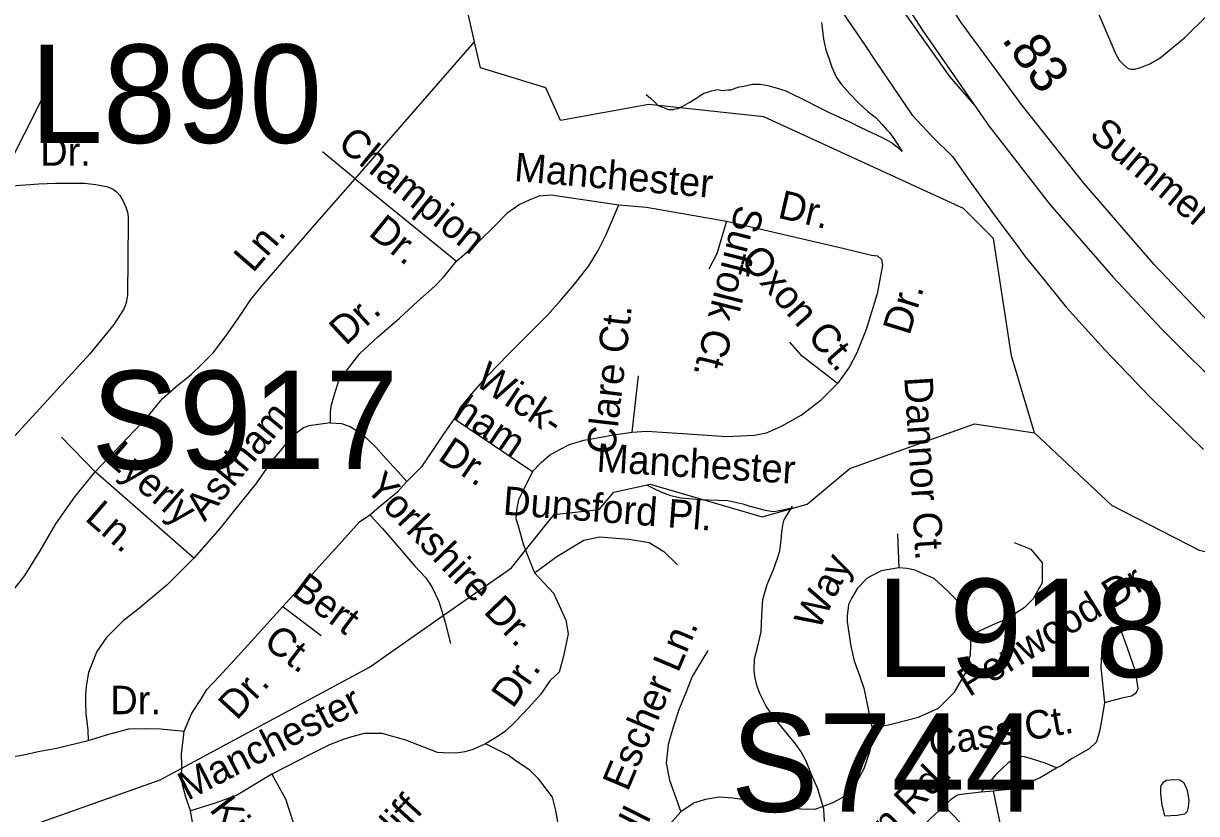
# Model space of a CAD drawing. Extents: x 2001466 to 2224147, y 644118 to 847247.
# Drawn here: x 2072158 to 2076073, y 735142 to 737778 of the extents above; entities that cross this region are included whole.
import ezdxf

# ---------------------------------------------------------------- set-up
doc = ezdxf.new("R2010")
doc.units = 0
for name, color, linetype in [('Exist Boundary Political City Limit New', 7, 'Continuous'), ('Exist Hydrographic Creek Single Shore', 7, 'Continuous'), ('Exist Hydrographic Misc Water Feature', 7, 'Continuous'), ('Exist Road Non-System Type 51', 7, 'Continuous'), ('Exist Road Non-System Type 51 Label', 7, 'Continuous'), ('Exist Road Primary Interstate Divided Center Attributed', 7, 'Continuous'), ('Exist Road Primary Interstate Mileage Hundredths English Label', 7, 'Continuous'), ('Exist Road Primary Interstate Ramp 1 Lane Attributed', 7, 'Continuous'), ('Exist Road Primary Interstate Structure Cantilever Sign Number Label', 7, 'Continuous'), ('Exist Road Primary Interstate Structure Ovrhead Sign Number Label', 7, 'Continuous'), ('Map Preparation Boundary City Limit Buffer Line', 7, 'Continuous')]:
    doc.layers.add(name, color=color, linetype=linetype)

msp = doc.modelspace()

# ---------------------------------------------------------------- linework, layer by layer
at = {"layer": 'Exist Boundary Political City Limit New'}
msp.add_lwpolyline([(2074878.1, 737835.3), (2074967.4, 737704.4), (2075000, 737656), (2075105, 737500), (2075123.6, 737472.5), (2075192.6, 737399.4), (2075258.4, 737333.9), (2075321.2, 737245.2), (2075401.6, 737135.5), (2075476.4, 737033.9), (2075500.2, 737001.6), (2075550.1, 736940.2), (2075638.5, 736831.4), (2075767.1, 736689), (2075918.8, 736531.8), (2076096.2, 736356.3)], dxfattribs=at)
msp.add_lwpolyline([(2074878.1, 737835.3), (2074967.4, 737704.4), (2075000, 737656), (2075105, 737500), (2075123.6, 737472.5), (2075192.6, 737399.4), (2075258.4, 737333.9), (2075321.2, 737245.2), (2075401.6, 737135.5), (2075476.4, 737033.9), (2075500.2, 737001.6), (2075550.1, 736940.2), (2075638.5, 736831.4), (2075767.1, 736689), (2075918.8, 736531.8), (2076096.2, 736356.3)], dxfattribs=at)
at = {"layer": 'Exist Hydrographic Creek Single Shore'}
msp.add_lwpolyline([(2076677.2, 735982.8), (2076490.9, 735955.9), (2076308, 735962.9), (2076083, 736020), (2075790.8, 736170.3), (2075531.9, 736411.8)], dxfattribs=at)
at = {"layer": 'Exist Hydrographic Misc Water Feature'}
for points in [[(2073663.7, 737717.4), (2073633.9, 737845), (2073442, 738035.9), (2073357.9, 738211.5), (2073373.9, 738578.7), (2073331.9, 738819.1), (2073207, 739061.1), (2073147.9, 739219.8), (2072723.1, 739602.5), (2072204.9, 740016.6), (2072038, 740400.7), (2071821, 740598.7)], [(2074821.4, 737782), (2074823.6, 737764.2), (2074827.9, 737726.2), (2074835.9, 737690.1), (2074846, 737662.2), (2074856, 737632.3), (2074872, 737598.2), (2074888.4, 737574.2), (2074914.4, 737544.4), (2074946, 737512.8), (2074976.4, 737484.7), (2075004.5, 737462.5), (2075022.5, 737442.8), (2075038.5, 737424.9), (2075048.8, 737414.9), (2075062.9, 737394.9), (2075080.7, 737367), (2075090.8, 737350.9)], [(2074244.9, 737507.7), (2073950.9, 737454.7), (2073900.9, 737563.9), (2073683.9, 737630.7), (2073663.7, 737717.4)], [(2074236.7, 737541.2), (2074250.5, 737529.3), (2074264.8, 737515.9), (2074276.7, 737505.1), (2074290.9, 737498.5), (2074311, 737491.4), (2074324.9, 737491.3), (2074334.6, 737493.1), (2074342.6, 737494.7), (2074358.8, 737502.8), (2074382.5, 737515.9), (2074402.6, 737528.2), (2074412.5, 737534.1), (2074426.4, 737544.1), (2074444.5, 737550.2), (2074454.3, 737553.6), (2074474.6, 737557.5), (2074490.2, 737554.7), (2074508.4, 737556.4), (2074520.3, 737556.6), (2074530.4, 737560.8), (2074546.4, 737567.3), (2074562, 737569.4), (2074590.1, 737575.3), (2074618.1, 737575.5), (2074642.3, 737571.8), (2074670.2, 737563.5), (2074702.6, 737553.7), (2074774.4, 737518.1), (2074804.5, 737502.2), (2074844.5, 737482.3), (2074910.5, 737452.4), (2074952.4, 737430.7), (2074988.9, 737414.6), (2075026.6, 737396.7), (2075054.7, 737381.1), (2075075, 737365.1), (2075090.8, 737350.9)], [(2075531.9, 736411.8), (2075456, 736669.3), (2075395.9, 737060.9), (2075295.8, 737161.4), (2074629, 737467), (2074244.9, 737507.7)], [(2074249.1, 736241.2), (2074623.9, 736131.8), (2074774, 736174.7), (2074915.9, 736293.2), (2075331.9, 736442.2), (2075531.9, 736411.8)], [(2073833.9, 736020.7), (2073929, 736139.5), (2074078.9, 736156.1), (2074128.9, 736214.1), (2074249.1, 736241.2)], [(2074239.2, 736237.5), (2074259.3, 736227.6), (2074285.3, 736215.9), (2074317.3, 736203.3), (2074353, 736195.9), (2074391.2, 736192.5), (2074412.9, 736189.7), (2074508.9, 736186.5), (2074558.9, 736175.6), (2074582.5, 736167.6), (2074628.6, 736155.7), (2074646.6, 736151.8), (2074662.4, 736149.8), (2074686.4, 736153.8), (2074721.3, 736162.5), (2074724.6, 736168)], [(2074832, 735114.8), (2074829.8, 735156.6), (2074809.7, 735224.5), (2074787.3, 735274.6), (2074771.3, 735314.3), (2074753.3, 735348.3), (2074735, 735374.1), (2074699.1, 735418.2), (2074664.9, 735460.3), (2074636.6, 735499.8), (2074616.5, 735539.8), (2074606.9, 735566), (2074598.5, 735599.7), (2074596.6, 735621.9), (2074598.3, 735657.7), (2074608.1, 735696), (2074620, 735747.7), (2074621.8, 735803.9), (2074625.3, 735856.1), (2074639.7, 735905.8), (2074661.6, 735956), (2074675.1, 735994.1), (2074682.9, 736018.1), (2074686.8, 736054), (2074688.9, 736082.1), (2074692.6, 736104.3), (2074696.9, 736121.9), (2074712.7, 736147.8), (2074721.3, 736162.5), (2074724.6, 736168)], [(2073558.6, 735802.2), (2073786.9, 735961.9), (2073833.9, 736020.7)], [(2072686.4, 735293.2), (2073313, 735630.4), (2073558.6, 735802.2)], [(2071533.1, 735279), (2071572.9, 735200.1), (2071673, 735093), (2071814.9, 735018), (2071973, 735027.9), (2072614, 735254.3), (2072686.4, 735293.2)]]:
    msp.add_lwpolyline(points, dxfattribs=at)
at = {"layer": 'Exist Road Non-System Type 51'}
for p, q in [((2073264.6, 737259.6), (2073663.7, 737717.4)), ((2072071.2, 737233), (2072251.8, 737589.2)), ((2073264.6, 737259.6), (2073156.5, 737349.8)), ((2073264.6, 737259.6), (2073603, 736984.6)), ((2074189.4, 736414.6), (2074211.2, 736602.2)), ((2073596.3, 736458.7), (2073856.7, 736283.4)), ((2072397.2, 736281.6), (2072284.4, 736398.2)), ((2072726.7, 735994.5), (2072397.2, 736281.6)), ((2075075.1, 736075.1), (2075079.4, 735962.2)), ((2073833.9, 736020.7), (2073863.1, 735944.6)), ((2073023.4, 735832.4), (2073151.5, 735735.8)), ((2075354.8, 735214.8), (2075394.8, 735218)), ((2075394.8, 735218), (2075426.4, 735062.1)), ((2075347.9, 735046.6), (2075230.7, 735168.1))]:
    msp.add_line(p, q, dxfattribs=at)
for points in [[(2076050.8, 738253.2), (2075707.8, 738078.9), (2075692.1, 738068.4), (2075681.6, 738058), (2075675.1, 738050.1), (2075668.5, 738037), (2075664.6, 738025.2), (2075665.9, 738012.1), (2075668.5, 738001.6), (2075676.4, 737975.4), (2075803.4, 737675.4), (2075815.2, 737655.7), (2075828.3, 737642.6), (2075841.4, 737630.8), (2075853.2, 737625.6), (2075867.6, 737625.6), (2075889.9, 737632.1), (2075917.4, 737643.9), (2075951.5, 737663.6), (2076032.7, 737730.4), (2076110, 737806.4), (2076166.3, 737888.9), (2076210.8, 737959.7), (2076251.7, 738038.8)], [(2072071.2, 737233), (2072209.2, 737243), (2072264.4, 737245.5), (2072362.2, 737245.5), (2072399.8, 737240.5), (2072439.9, 737233), (2072457.4, 737225.9), (2072467.5, 737217.9), (2072480, 737204.6), (2072490.1, 737187.8), (2072499.6, 737165), (2072504.8, 737148.6), (2072507.8, 737132.6), (2072507.6, 737117.6), (2072505.1, 736871.8), (2072502.2, 736851.9), (2072498.4, 736839.9), (2072492, 736824.4), (2072460, 736773.9), (2072379.7, 736676.1), (2071579.7, 735803.1)], [(2072397.2, 736281.6), (2072572.4, 736465.7), (2072621.6, 736526.7), (2072666.4, 736565.8), (2072717.2, 736606.7), (2072751.9, 736640), (2072790.7, 736679.2), (2072835.9, 736738.3), (2072875.1, 736793.5), (2072916.4, 736856.7), (2072951.3, 736900), (2073041.4, 737004.1), (2073137.6, 737114.2), (2073264.6, 737259.6)], [(2073603, 736984.6), (2073672.3, 737045.2), (2073735.5, 737107.9), (2073774.3, 737147.1), (2073812.9, 737174.3), (2073847.2, 737189.6), (2073879.5, 737203), (2073919.6, 737206.2), (2074144.9, 737173.6)], [(2073596.3, 736458.7), (2073617, 736496.3), (2073660.1, 736549.4), (2073709.2, 736604.4), (2073776.7, 736675.1), (2073844.1, 736741.7), (2073907.3, 736804.4), (2073950.3, 736853.5), (2073997.5, 736908.6), (2074044.7, 736969.6), (2074075.8, 737021), (2074102.9, 737074.4), (2074144.9, 737173.6)], [(2074144.9, 737173.6), (2074236.9, 737165.7), (2074504.5, 737118.8)], [(2074504.5, 737118.8), (2074472.2, 737009.4), (2074445.2, 736958)], [(2074504.5, 737118.8), (2074892.6, 737028.8), (2074988.1, 737004.8), (2075008.1, 737002.4), (2075021.8, 736990.2), (2075025.5, 736972.1), (2075007.5, 736876.5), (2074971.1, 736757.2), (2074939.5, 736679.8), (2074914.5, 736632.4), (2074875.4, 736577.2)], [(2073183, 736445.4), (2073183, 736479.6), (2073185.4, 736500.9), (2073194.8, 736537.4), (2073210.9, 736586.6), (2073247.8, 736633.9), (2073280.7, 736677.2), (2073339.8, 736732), (2073413.1, 736794.5), (2073474.3, 736851.3), (2073531.3, 736902.1), (2073559.9, 736931.5), (2073603, 736984.6)], [(2074875.4, 736577.2), (2074757.2, 736667.6), (2074716.2, 736714.4)], [(2074189.4, 736414.6), (2074238.8, 736417.4), (2074373.7, 736408.6), (2074504, 736400.5), (2074597.8, 736404.8), (2074638, 736412), (2074688.5, 736435), (2074753.2, 736471.7), (2074820.3, 736522.3), (2074875.4, 736577.2)], [(2073438, 736250), (2073489, 736300.9), (2073520, 736346.3), (2073557.1, 736403.5), (2073596.3, 736458.7)], [(2073183, 736445.4), (2073109.9, 736436), (2073092.3, 736428.9), (2073053.4, 736400.6), (2073020.3, 736359.3), (2072987.3, 736319.2), (2072933.8, 736242.3), (2072862, 736153.7), (2072814.8, 736094.7), (2072726.7, 735994.5)], [(2073183, 736445.4), (2073219.6, 736443.1), (2073247.9, 736433.6), (2073279.3, 736413.2), (2073301, 736396.8), (2073334.3, 736364.1), (2073359.7, 736335.6), (2073379.3, 736313.2), (2073408.6, 736282.6), (2073438, 736250)], [(2073856.7, 736283.4), (2073885.3, 736312.8), (2073913.8, 736338.2), (2073946.2, 736355.6), (2073980.5, 736372.9), (2074028.8, 736387.9), (2074079, 736396.9), (2074127.2, 736405.9), (2074189.4, 736414.6)], [(2071713.8, 735434.9), (2071744.5, 735480.3), (2071769.4, 735519.8), (2071778.3, 735546.4), (2071791.2, 735575.5), (2071813.8, 735614.4), (2071839.7, 735649.9), (2071881.7, 735695.2), (2071949.6, 735743.7), (2072023.9, 735805.2), (2072059.5, 735831.1), (2072126.6, 735890.5), (2072162.2, 735936.4), (2072213.9, 736018.7), (2072265.6, 736108.6), (2072329.5, 736198.9), (2072397.2, 736281.6)], [(2073856.7, 736283.4), (2073827.4, 736222), (2073810.7, 736188.3), (2073804.2, 736160.5), (2073801.5, 736126.5), (2073810.8, 736094.3), (2073825.7, 736042), (2073833.9, 736020.7)], [(2073313.7, 736138.5), (2073351.9, 736170.7), (2073407.3, 736216.6), (2073438, 736250)], [(2073023.4, 735832.4), (2073221.9, 736050.4), (2073279.2, 736115.2), (2073313.7, 736138.5)], [(2073313.7, 736138.5), (2073354.8, 736093.7), (2073411.4, 736028.5), (2073464.2, 735967.4), (2073501.4, 735928.7), (2073520.8, 735898.3), (2073543.8, 735849.8), (2073558.6, 735802.2)], [(2073863.1, 735944.6), (2073900.6, 735971.3), (2073934.5, 735997.7), (2073983.3, 736027.8), (2074028.4, 736054.1), (2074081, 736065.4), (2074178.8, 736057.8), (2074246.4, 736046.6), (2074295.3, 736016.5), (2074340.4, 735971.3)], [(2075464.2, 736046.6), (2075520.6, 736024), (2075558.2, 735978.9), (2075558.2, 735911.2), (2075528.1, 735858.5), (2075498, 735828.4), (2075469.7, 735811), (2075447.3, 735793.5), (2075400.9, 735774.4), (2075321.4, 735738.2)], [(2072726.7, 735994.5), (2072637.7, 735905.5), (2072540, 735822.8), (2072491.2, 735785.2), (2072434.8, 735728.8), (2072402.7, 735683.1), (2072374.6, 735612.2), (2072367.1, 735567.1), (2072365.5, 735538.6), (2072365.5, 735511.5), (2072366.5, 735475.4), (2072370, 735447.9), (2072372.7, 735420.2), (2072374.3, 735385.7)], [(2075079.4, 735962.2), (2075020.8, 735951.4), (2074974.1, 735927.1), (2074941.4, 735893.8), (2074922.7, 735862.2), (2074911.7, 735839.7), (2074906.8, 735800.7), (2074906.8, 735781.4), (2074919.2, 735700.6), (2074930.5, 735651.7), (2074948, 735602), (2074963.1, 735560.7), (2074990.6, 735426.1)], [(2075321.4, 735738.2), (2075298.8, 735802.1), (2075272.5, 735854.8), (2075242.5, 735884.9), (2075197.3, 735926.2), (2075163.5, 735940.7), (2075133.7, 735953.6), (2075107.1, 735960.1), (2075079.4, 735962.2)], [(2073863.1, 735944.6), (2073926.9, 735877.3), (2073945.7, 735836), (2073968.3, 735787.1), (2073975.8, 735742), (2073960.8, 735666.7), (2073945.7, 735614.1), (2073916.4, 735586.2), (2073883.4, 735538.8), (2073844.6, 735495.6), (2073801.6, 735450.5), (2073767, 735417.2), (2073742.6, 735399.7), (2073700.1, 735374.6)], [(2072694.1, 735416.7), (2072720.4, 735476.8), (2072750.5, 735522), (2072769.7, 735555.6), (2072810.6, 735598.8), (2072886.3, 735681.2), (2073023.4, 735832.4)], [(2073558.6, 735802.2), (2073564.4, 735783.4), (2073582.9, 735709)], [(2075765.6, 735512.9), (2075829.9, 735529.6), (2075856, 735535.1), (2075872.2, 735544.8), (2075878.5, 735558.6), (2075869.7, 735616.8), (2075841.3, 735697.4), (2075824.3, 735745.7), (2075808.7, 735762.1), (2075790.7, 735762.4), (2075776.4, 735750.7), (2075764.1, 735733), (2075757.3, 735697.1), (2075753.9, 735629.2), (2075765.6, 735512.9)], [(2074990.6, 735426.1), (2075058.3, 735441.1), (2075144.7, 735463.7), (2075212.4, 735493.8), (2075265, 735546.4), (2075302.6, 735610.3), (2075318.7, 735671.3), (2075321.4, 735738.2)], [(2074441.9, 735685.5), (2074389.3, 735599.1), (2074370.3, 735547.5), (2074345.1, 735488), (2074325.9, 735430.4), (2074309.6, 735372.8), (2074302.8, 735309.5), (2074314.1, 735253.1), (2074351.7, 735147.8)], [(2075765.6, 735512.9), (2075758.6, 735465.1), (2075749.6, 735415.3), (2075738.9, 735381.5), (2075714.4, 735358), (2075657.7, 735325.2), (2075619.2, 735299.9), (2075605.8, 735294.3)], [(2071713.8, 735434.9), (2071784.4, 735395.7), (2071891.8, 735363.5), (2071967.3, 735340), (2072027.1, 735328.8), (2072063.1, 735328), (2072105.1, 735329.2), (2072159.3, 735338.1), (2072207.5, 735349.1), (2072267.7, 735359.9), (2072374.3, 735385.7)], [(2072374.3, 735385.7), (2072443.1, 735407.2), (2072509.9, 735424.2), (2072562.1, 735425.3), (2072615.2, 735424.2), (2072694.1, 735416.7)], [(2072686.4, 735293.2), (2072686.6, 735303.3), (2072685.7, 735340.5), (2072694.1, 735416.7)], [(2073700.1, 735374.6), (2073657.7, 735355.4), (2073631.5, 735348), (2073609.5, 735344.4), (2073577.4, 735343.1), (2073539.5, 735345.9), (2073434.6, 735386.6), (2073355.6, 735409.1), (2073295.5, 735409.1), (2073254.2, 735397.9), (2073227.8, 735390.3), (2073179, 735371.5), (2073118.8, 735341.5), (2072987.3, 735273.8)], [(2074990.6, 735426.1), (2074983.1, 735350.9), (2074962.4, 735291.3), (2074934.2, 735238), (2074926.7, 735230.5), (2074899.6, 735202.9), (2074892.1, 735195.4), (2074859.1, 735177.9), (2074798.9, 735155.3), (2074752.2, 735156), (2074663.6, 735166.6), (2074584.7, 735185.4), (2074524.6, 735192.9), (2074479.5, 735196.7), (2074434.4, 735189.2), (2074396.8, 735177.9), (2074351.7, 735147.8)], [(2073705.2, 734843.2), (2073754, 734888.3), (2073896, 734978.5), (2073920.1, 735006.4), (2073941.3, 735043.6), (2073942, 735113.9), (2073934.5, 735151.6), (2073923.2, 735196.7), (2073878.1, 735256.8), (2073848, 735286.9), (2073802.9, 735316.5), (2073775.3, 735337), (2073700.1, 735374.6)], [(2075605.8, 735294.3), (2075568, 735309.9), (2075522.1, 735324.4), (2075494.6, 735332.2), (2075472.3, 735328.3), (2075444.8, 735311.3), (2075402.9, 735272), (2075354.8, 735214.8)], [(2072715.5, 735150.7), (2072700.4, 735197), (2072689.3, 735239.2), (2072685.9, 735271.3), (2072686.4, 735293.2)], [(2075394.8, 735218), (2075413.4, 735219.5), (2075447.4, 735223.5), (2075473.6, 735230), (2075510.3, 735243.1), (2075549.6, 735261.5), (2075605.8, 735294.3)], [(2072987.3, 735273.8), (2072868.5, 735201.6), (2072798, 735177), (2072715.5, 735150.7)], [(2072987.3, 735273.8), (2073032.4, 735191), (2073059.2, 735108.7), (2073086.1, 734985.1), (2073115.1, 734946.2), (2073163.9, 734882.7), (2073190.3, 734852.6), (2073227.8, 734815)], [(2075966.8, 735134.4), (2076008.8, 735137), (2076033.7, 735140.9), (2076042.8, 735150.1), (2076046.8, 735163.2), (2076048.1, 735185.5), (2076044.1, 735214.3), (2076038.9, 735230), (2076031, 735244.4), (2076017.9, 735253.6), (2075997, 735254.9), (2075972.1, 735252.3), (2075960.3, 735244.4), (2075953.7, 735235.3), (2075952.4, 735226.1), (2075952.4, 735206.4), (2075957.7, 735171.1), (2075966.8, 735134.4)], [(2075230.7, 735168.1), (2075255, 735191.4), (2075275.8, 735203.8), (2075296.8, 735207.7), (2075354.8, 735214.8)], [(2075230.7, 735168.1), (2075183.6, 735122.9), (2075150.1, 735089.4)], [(2072598.3, 734803.1), (2072643.4, 734852.2), (2072688.6, 734915.2), (2072711.5, 734956.8), (2072728.2, 734990.4), (2072736.7, 735014.3), (2072733.3, 735046.3), (2072728, 735080.4), (2072715.5, 735150.7)], [(2074351.7, 735147.8), (2074295.3, 735083.9), (2074235.8, 734982.9)]]:
    msp.add_lwpolyline(points, dxfattribs=at)
at = {"layer": 'Exist Road Primary Interstate Divided Center Attributed'}
for points in [[(2076912.3, 736048.1), (2076675.8, 736262.9), (2076394.5, 736513.8), (2076215.2, 736683.1), (2076096.8, 736800.1), (2075931.7, 736974.4), (2075697.1, 737245.2), (2075492.2, 737503.2), (2075287.4, 737781.7), (2075045, 738160.2), (2074863.6, 738474.9), (2074730.1, 738746.6), (2074690.8, 738835), (2074610.9, 739041.2)], [(2074502.5, 739013.7), (2074554.7, 738866.3), (2074592.8, 738759.8), (2074667.2, 738595.4), (2074815.4, 738313.3), (2074979.8, 738034), (2075157.7, 737757.6)], [(2075157.7, 737757.6), (2075380.2, 737436.6), (2075584.4, 737172.9), (2075793.4, 736933.3), (2075956.5, 736759.7), (2076182.6, 736534.3), (2076463.2, 736274.9), (2076701.7, 736064.2), (2076873.8, 735899.9)]]:
    msp.add_lwpolyline(points, dxfattribs=at)
at = {"layer": 'Exist Road Primary Interstate Ramp 1 Lane Attributed'}
msp.add_lwpolyline([(2074018.5, 738666.5), (2074062.8, 738591.1), (2074099.1, 738532.9), (2074139.8, 738482.4), (2074178.4, 738442.4), (2074216.3, 738409.5), (2074262.9, 738381.8), (2074387.4, 738320.5), (2074499.8, 738278.9), (2074651.8, 738212.3), (2074780.3, 738136.3), (2074870.6, 738066), (2074964.3, 737972.3), (2075016, 737913.5), (2075043.2, 737884.4), (2075091.5, 737822.2), (2075248.8, 737601.4), (2075335.3, 737501.4)], dxfattribs=at)
at = {"layer": 'Map Preparation Boundary City Limit Buffer Line'}
msp.add_lwpolyline([(2074878.1, 737835.3), (2074967.4, 737704.4), (2075000, 737656), (2075105, 737500), (2075123.6, 737472.5), (2075192.6, 737399.4), (2075258.4, 737333.9), (2075321.2, 737245.2), (2075401.6, 737135.5), (2075476.4, 737033.9), (2075500.2, 737001.6), (2075550.1, 736940.2), (2075638.5, 736831.4), (2075767.1, 736689), (2075918.8, 736531.8), (2076096.2, 736356.3)], dxfattribs=at)
msp.add_lwpolyline([(2074878.1, 737835.3), (2074967.4, 737704.4), (2075000, 737656), (2075105, 737500), (2075123.6, 737472.5), (2075192.6, 737399.4), (2075258.4, 737333.9), (2075321.2, 737245.2), (2075401.6, 737135.5), (2075476.4, 737033.9), (2075500.2, 737001.6), (2075550.1, 736940.2), (2075638.5, 736831.4), (2075767.1, 736689), (2075918.8, 736531.8), (2076096.2, 736356.3)], dxfattribs=at)

# ---------------------------------------------------------------- texts
at = {"layer": 'Exist Road Non-System Type 51 Label'}
for s, rotation, p in [('Summer Pointe Dr.', 320.0232, (2075710.8, 737399.3)), ('Champion', 320.9072, (2073201.9, 737368.4)), ('Manchester', 355.1064, (2073793.8, 737253)), ('Dr.', 346.9529, (2074671.9, 737130.5)), ('Suffolk Ct.', 255.6673, (2074538.2, 737176.9)), ('Dr.', 320.9072, (2073305.7, 737073.9)), ('Ln.', 49.1298, (2072923.6, 736943.2)), ('Oxon Ct.', 311.2257, (2074547, 736987.4)), ('Dr.', 73.0082, (2075114.9, 736734.5)), ('Dr.', 42.8229, (2073233.3, 736700.4)), ('Clare Ct.', 83.3591, (2074131.1, 736337)), ('Wick-', 326.0494, (2073658.7, 736575.8)), ('Dannor Ct.', 273.5897, (2075097.5, 736597.5)), ('ham', 326.0494, (2073587.1, 736465)), ('Askham', 50.3757, (2072762.8, 736112.9)), ('Lyerly', 318.9383, (2072427.4, 736320.5)), ('Dr.', 326.0494, (2073536.8, 736324.9)), ('Manchester', 356.4777, (2074069.1, 736282.8)), ('Yorkshire Dr.', 313.8273, (2073294.4, 736226.3)), ('Dunsford Pl.', 355.5989, (2073756.1, 736139.7)), ('Ln.', 318.9383, (2072359.4, 736123.2)), ('Way', 63.8396, (2074812.4, 735749.3)), ('Penwood Dr.', 31.5943, (2075313.9, 735529.3)), ('Bert', 322.9588, (2073047.9, 735875.6)), ('Ct.', 322.9588, (2072954.4, 735703.9)), ('Escher Ln.', 67.0245, (2074174.7, 735212.3)), ('Dr.', 55.1375, (2073791.2, 735489.3)), ('Dr.', 47.4507, (2072869.8, 735450)), ('Manchester', 27.2279, (2072705.3, 735184)), ('Cass Ct.', 10.0113, (2075187.8, 735328)), ('Harlan Rd.', 44.9805, (2074831.6, 734840.7)), ('Kimbolton', 307.2367, (2072776.1, 735154.7)), ('Shincliff', 47.5481, (2073196, 734822)), ('Whitehall', 63.4831, (2074021.7, 734664.2))]:
    msp.add_text(s, height=95, rotation=rotation, dxfattribs=at).set_placement(p)
for p in [(2072213.8, 737303.6), (2072447.7, 735473.4)]:
    msp.add_text('Dr.', height=95, dxfattribs=at).set_placement(p)
at = {"layer": 'Exist Road Primary Interstate Mileage Hundredths English Label'}
msp.add_text('.83', height=125, rotation=305.5351, dxfattribs=at).set_placement((2075420.3, 737725.3))
at = {"layer": 'Exist Road Primary Interstate Structure Cantilever Sign Number Label'}
for s, p in [('L890', (2072179.2, 737379.8)), ('L918', (2075003.8, 735597.2))]:
    msp.add_text(s, height=328.08, dxfattribs=at).set_placement(p)
at = {"layer": 'Exist Road Primary Interstate Structure Ovrhead Sign Number Label'}
for s, p in [('S917', (2072384.1, 736291.2)), ('S744', (2074518.9, 735147.7))]:
    msp.add_text(s, height=328.08, dxfattribs=at).set_placement(p)

doc.saveas('drawing.dxf')
